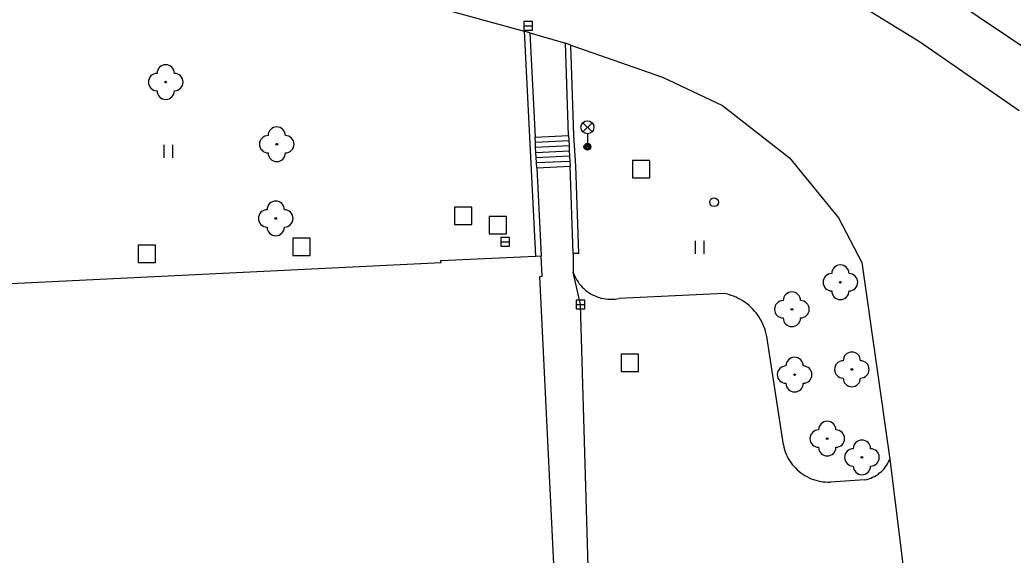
# Model space of a CAD drawing. Extents: x -641829 to -641525, y -1114855 to -1114359.
# Drawn here: x -641782.2 to -641724.9, y -1114456.3 to -1114425.4 of the extents above; entities that cross this region are included whole.
import ezdxf

# ---------------------------------------------------------------- set-up
doc = ezdxf.new("R2010")
doc.units = 0
for name, color, linetype in [('Vrstva 10', 7, 'Continuous'), ('Vrstva 11', 7, 'Continuous'), ('Vrstva 22', 7, 'Continuous'), ('Vrstva 26', 7, 'Continuous'), ('Vrstva 27', 7, 'Continuous'), ('Vrstva 28', 7, 'Continuous'), ('Vrstva 33', 7, 'Continuous'), ('Vrstva 36', 7, 'Continuous'), ('Vrstva 5', 7, 'Continuous')]:
    doc.layers.add(name, color=color, linetype=linetype)

msp = doc.modelspace()

# ---------------------------------------------------------------- linework, layer by layer
at = {"layer": 'Vrstva 10'}
for p, q in [((-641781.57, -1114418.24), (-641753.07, -1114426.08)), ((-641735.93, -1114423.19), (-641730.26, -1114426.67)), ((-641752.74, -1114426.17), (-641750.69, -1114426.77)), ((-641730.26, -1114426.67), (-641724.52, -1114430.66)), ((-641750.37, -1114426.88), (-641745.09, -1114428.74)), ((-641745.09, -1114428.74), (-641741.63, -1114430.36)), ((-641741.63, -1114430.36), (-641737.76, -1114433.38)), ((-641737.76, -1114433.38), (-641734.93, -1114436.85)), ((-641734.93, -1114436.85), (-641733.6, -1114439.42)), ((-641733.6, -1114439.42), (-641731.98, -1114450.77)), ((-641749.83, -1114441.84), (-641750.25, -1114439.97)), ((-641750.25, -1114439.97), (-641750.2, -1114440.09)), ((-641750.2, -1114440.09), (-641750.15, -1114440.21)), ((-641750.15, -1114440.21), (-641750.09, -1114440.32)), ((-641750.09, -1114440.32), (-641750.03, -1114440.44)), ((-641750.03, -1114440.44), (-641749.96, -1114440.54)), ((-641749.96, -1114440.54), (-641749.89, -1114440.65)), ((-641749.89, -1114440.65), (-641749.8, -1114440.75)), ((-641749.8, -1114440.75), (-641749.72, -1114440.84)), ((-641749.72, -1114440.84), (-641749.63, -1114440.93)), ((-641749.63, -1114440.93), (-641749.53, -1114441.02)), ((-641749.53, -1114441.02), (-641749.43, -1114441.1)), ((-641749.43, -1114441.1), (-641749.32, -1114441.17)), ((-641749.32, -1114441.17), (-641749.21, -1114441.24)), ((-641749.21, -1114441.24), (-641749.1, -1114441.3)), ((-641749.1, -1114441.3), (-641748.98, -1114441.35)), ((-641748.98, -1114441.35), (-641748.86, -1114441.4)), ((-641748.86, -1114441.4), (-641748.74, -1114441.44)), ((-641748.74, -1114441.44), (-641748.62, -1114441.47)), ((-641748.62, -1114441.47), (-641748.49, -1114441.5)), ((-641748.49, -1114441.5), (-641748.37, -1114441.52)), ((-641748.37, -1114441.52), (-641748.24, -1114441.53)), ((-641748.24, -1114441.53), (-641748.11, -1114441.54)), ((-641748.11, -1114441.54), (-641747.98, -1114441.54)), ((-641747.98, -1114441.54), (-641747.85, -1114441.53)), ((-641747.85, -1114441.53), (-641747.73, -1114441.51)), ((-641747.73, -1114441.51), (-641747.59, -1114441.49)), ((-641741.53, -1114441.21), (-641747.59, -1114441.49)), ((-641741.42, -1114441.23), (-641741.53, -1114441.21)), ((-641741.27, -1114441.27), (-641741.42, -1114441.23)), ((-641741.13, -1114441.32), (-641741.27, -1114441.27)), ((-641740.99, -1114441.37), (-641741.13, -1114441.32)), ((-641740.85, -1114441.43), (-641740.99, -1114441.37)), ((-641740.72, -1114441.49), (-641740.85, -1114441.43)), ((-641740.59, -1114441.56), (-641740.72, -1114441.49)), ((-641740.46, -1114441.64), (-641740.59, -1114441.56)), ((-641740.33, -1114441.72), (-641740.46, -1114441.64)), ((-641740.21, -1114441.81), (-641740.33, -1114441.72)), ((-641749.32, -1114458.63), (-641749.83, -1114441.84)), ((-641740.1, -1114441.9), (-641740.21, -1114441.81)), ((-641739.99, -1114442), (-641740.1, -1114441.9)), ((-641739.88, -1114442.11), (-641739.99, -1114442)), ((-641739.78, -1114442.22), (-641739.88, -1114442.11)), ((-641739.69, -1114442.33), (-641739.78, -1114442.22)), ((-641739.6, -1114442.45), (-641739.69, -1114442.33)), ((-641739.51, -1114442.58), (-641739.6, -1114442.45)), ((-641739.44, -1114442.71), (-641739.51, -1114442.58)), ((-641739.37, -1114442.84), (-641739.44, -1114442.71)), ((-641739.3, -1114442.97), (-641739.37, -1114442.84)), ((-641739.24, -1114443.11), (-641739.3, -1114442.97)), ((-641739.19, -1114443.25), (-641739.24, -1114443.11)), ((-641739.15, -1114443.39), (-641739.19, -1114443.25)), ((-641739.11, -1114443.53), (-641739.15, -1114443.39)), ((-641739.08, -1114443.68), (-641739.11, -1114443.53)), ((-641738.12, -1114449.94), (-641739.08, -1114443.68)), ((-641738.12, -1114449.94), (-641738.09, -1114450.08)), ((-641738.09, -1114450.08), (-641738.05, -1114450.21)), ((-641738.05, -1114450.21), (-641738.01, -1114450.34)), ((-641738.01, -1114450.34), (-641737.96, -1114450.47)), ((-641737.96, -1114450.47), (-641737.9, -1114450.6)), ((-641737.9, -1114450.6), (-641737.84, -1114450.72)), ((-641737.84, -1114450.72), (-641737.77, -1114450.84)), ((-641737.77, -1114450.84), (-641737.69, -1114450.95)), ((-641732.05, -1114450.92), (-641732, -1114450.82)), ((-641732, -1114450.82), (-641731.98, -1114450.77)), ((-641731.98, -1114450.77), (-641729.84, -1114467.94)), ((-641737.69, -1114450.95), (-641737.61, -1114451.07)), ((-641737.61, -1114451.07), (-641737.52, -1114451.17)), ((-641737.52, -1114451.17), (-641737.42, -1114451.27)), ((-641737.42, -1114451.27), (-641737.32, -1114451.37)), ((-641737.32, -1114451.37), (-641737.22, -1114451.46)), ((-641737.22, -1114451.46), (-641737.11, -1114451.55)), ((-641732.48, -1114451.49), (-641732.39, -1114451.4)), ((-641732.39, -1114451.4), (-641732.31, -1114451.32)), ((-641732.31, -1114451.32), (-641732.24, -1114451.22)), ((-641732.24, -1114451.22), (-641732.17, -1114451.13)), ((-641732.17, -1114451.13), (-641732.11, -1114451.03)), ((-641732.11, -1114451.03), (-641732.05, -1114450.92)), ((-641737.11, -1114451.55), (-641737, -1114451.63)), ((-641737, -1114451.63), (-641736.88, -1114451.71)), ((-641736.88, -1114451.71), (-641736.76, -1114451.77)), ((-641736.76, -1114451.77), (-641736.64, -1114451.84)), ((-641736.64, -1114451.84), (-641736.51, -1114451.89)), ((-641736.51, -1114451.89), (-641736.38, -1114451.94)), ((-641736.38, -1114451.94), (-641736.25, -1114451.98)), ((-641736.25, -1114451.98), (-641736.12, -1114452.02)), ((-641736.12, -1114452.02), (-641735.98, -1114452.05)), ((-641733.42, -1114451.96), (-641735.42, -1114452.09)), ((-641733.42, -1114451.96), (-641733.31, -1114451.93)), ((-641733.31, -1114451.93), (-641733.19, -1114451.9)), ((-641733.19, -1114451.9), (-641733.08, -1114451.86)), ((-641733.08, -1114451.86), (-641732.97, -1114451.81)), ((-641732.97, -1114451.81), (-641732.87, -1114451.76)), ((-641732.87, -1114451.76), (-641732.76, -1114451.7)), ((-641732.76, -1114451.7), (-641732.66, -1114451.64)), ((-641732.66, -1114451.64), (-641732.57, -1114451.56)), ((-641732.57, -1114451.56), (-641732.48, -1114451.49)), ((-641735.98, -1114452.05), (-641735.84, -1114452.07)), ((-641735.84, -1114452.07), (-641735.7, -1114452.08)), ((-641735.7, -1114452.08), (-641735.57, -1114452.09)), ((-641735.57, -1114452.09), (-641735.42, -1114452.09))]:
    msp.add_line(p, q, dxfattribs=at)
at = {"layer": 'Vrstva 11'}
for p, q in [((-641721.35, -1114428.99), (-641733.03, -1114421.08)), ((-641753.07, -1114426.08), (-641752.41, -1114439.05)), ((-641752.74, -1114426.17), (-641753.07, -1114426.08)), ((-641752.74, -1114426.17), (-641752.44, -1114432.19)), ((-641750.52, -1114432.09), (-641750.69, -1114426.77)), ((-641750.37, -1114426.88), (-641750.69, -1114426.77)), ((-641750.2, -1114432.09), (-641750.37, -1114426.88)), ((-641752.44, -1114432.19), (-641750.52, -1114432.09)), ((-641752.42, -1114432.48), (-641752.44, -1114432.19)), ((-641752.42, -1114432.48), (-641750.5, -1114432.39)), ((-641752.41, -1114432.78), (-641752.42, -1114432.48)), ((-641750.52, -1114432.09), (-641750.5, -1114432.39)), ((-641750.5, -1114432.39), (-641750.48, -1114432.68)), ((-641750.09, -1114433.85), (-641750.2, -1114432.09)), ((-641752.41, -1114432.78), (-641750.48, -1114432.68)), ((-641752.39, -1114433.07), (-641752.41, -1114432.78)), ((-641752.39, -1114433.07), (-641750.47, -1114432.98)), ((-641752.38, -1114433.37), (-641752.39, -1114433.07)), ((-641750.48, -1114432.68), (-641750.47, -1114432.98)), ((-641750.47, -1114432.98), (-641750.45, -1114433.27)), ((-641752.38, -1114433.37), (-641750.45, -1114433.27)), ((-641752.36, -1114433.66), (-641752.38, -1114433.37)), ((-641752.36, -1114433.66), (-641750.43, -1114433.57)), ((-641752.35, -1114433.96), (-641752.36, -1114433.66)), ((-641750.45, -1114433.27), (-641750.43, -1114433.57)), ((-641750.43, -1114433.57), (-641750.41, -1114433.86)), ((-641752.35, -1114433.96), (-641750.41, -1114433.86)), ((-641752.35, -1114433.96), (-641752.09, -1114439.03)), ((-641750.24, -1114438.91), (-641750.41, -1114433.86)), ((-641749.92, -1114438.9), (-641750.09, -1114433.85)), ((-641750.24, -1114438.91), (-641750.25, -1114439.97)), ((-641749.92, -1114438.9), (-641750.24, -1114438.91))]:
    msp.add_line(p, q, dxfattribs=at)
at = {"layer": 'Vrstva 22'}
for centre in [(-641773.75, -1114429.02), (-641767.34, -1114432.6), (-641767.4, -1114436.88), (-641734.83, -1114440.56), (-641737.63, -1114442.12), (-641734.17, -1114445.59), (-641737.47, -1114445.89), (-641735.59, -1114449.58), (-641733.59, -1114450.66)]:
    msp.add_circle(centre, 0.05, dxfattribs=at)
for centre, start, end in [((-641774.25, -1114429.02), 90, 270), ((-641773.75, -1114428.52), 0, 180), ((-641773.25, -1114429.02), 270, 90), ((-641773.75, -1114429.52), 180, 0), ((-641767.34, -1114432.1), 0, 180), ((-641767.84, -1114432.6), 90, 270), ((-641766.84, -1114432.6), 270, 90), ((-641767.34, -1114433.1), 180, 0), ((-641767.4, -1114436.38), 0, 180), ((-641767.9, -1114436.88), 90, 270), ((-641766.9, -1114436.88), 270, 90), ((-641767.4, -1114437.38), 180, 0), ((-641734.83, -1114440.06), 0, 180), ((-641735.33, -1114440.56), 90, 270), ((-641734.33, -1114440.56), 270, 90), ((-641737.63, -1114441.62), 0, 180), ((-641734.83, -1114441.06), 180, 0), ((-641738.13, -1114442.12), 90, 270), ((-641737.13, -1114442.12), 270, 90), ((-641737.63, -1114442.62), 180, 0), ((-641734.17, -1114445.09), 0, 180), ((-641737.47, -1114445.39), 0, 180), ((-641734.67, -1114445.59), 90, 270), ((-641733.67, -1114445.59), 270, 90), ((-641737.97, -1114445.89), 90, 270), ((-641736.97, -1114445.89), 270, 90), ((-641734.17, -1114446.09), 180, 0), ((-641737.47, -1114446.39), 180, 0), ((-641735.59, -1114449.08), 0, 180), ((-641736.09, -1114449.58), 90, 270), ((-641735.09, -1114449.58), 270, 90), ((-641733.59, -1114450.16), 0, 180), ((-641735.59, -1114450.08), 180, 0), ((-641734.09, -1114450.66), 90, 270), ((-641733.09, -1114450.66), 270, 90), ((-641733.59, -1114451.16), 180, 0)]:
    msp.add_arc(centre, 0.5, start, end, dxfattribs=at)
at = {"layer": 'Vrstva 26'}
for points in [[(-641746.82, -1114434.54), (-641745.82, -1114434.54), (-641745.82, -1114433.54), (-641746.82, -1114433.54)], [(-641757.09, -1114437.24), (-641756.09, -1114437.24), (-641756.09, -1114436.24), (-641757.09, -1114436.24)], [(-641755.09, -1114437.76), (-641754.09, -1114437.76), (-641754.09, -1114436.76), (-641755.09, -1114436.76)], [(-641766.41, -1114439.02), (-641765.41, -1114439.02), (-641765.41, -1114438.02), (-641766.41, -1114438.02)], [(-641775.33, -1114439.42), (-641774.33, -1114439.42), (-641774.33, -1114438.42), (-641775.33, -1114438.42)], [(-641747.48, -1114445.7), (-641746.48, -1114445.7), (-641746.48, -1114444.7), (-641747.48, -1114444.7)]]:
    msp.add_lwpolyline(points, close=True, dxfattribs=at)
at = {"layer": 'Vrstva 27'}
for p, q in [((-641753.09, -1114425.77), (-641752.59, -1114425.77)), ((-641754.42, -1114438.23), (-641753.92, -1114438.23)), ((-641750.08, -1114441.84), (-641749.58, -1114441.84))]:
    msp.add_line(p, q, dxfattribs=at)
for points in [[(-641753.09, -1114426.02), (-641752.59, -1114426.02), (-641752.59, -1114425.52), (-641753.09, -1114425.52)], [(-641754.42, -1114438.48), (-641753.92, -1114438.48), (-641753.92, -1114437.98), (-641754.42, -1114437.98)], [(-641750.08, -1114442.09), (-641749.58, -1114442.09), (-641749.58, -1114441.59), (-641750.08, -1114441.59)]]:
    msp.add_lwpolyline(points, close=True, dxfattribs=at)
at = {"layer": 'Vrstva 28'}
msp.add_circle((-641742.12, -1114435.95), 0.25, dxfattribs=at)
at = {"layer": 'Vrstva 33'}
for p, q in [((-641749.686, -1114431.89), (-641749.154, -1114431.36)), ((-641749.686, -1114431.36), (-641749.154, -1114431.89)), ((-641749.42, -1114432), (-641749.42, -1114432.75))]:
    msp.add_line(p, q, dxfattribs=at)
for centre, radius in [((-641749.42, -1114431.625), 0.375), ((-641749.42, -1114432.75), 0.2), ((-641749.42, -1114432.75), 0.145), ((-641749.42, -1114432.75), 0.0876)]:
    msp.add_circle(centre, radius, dxfattribs=at)
at = {"layer": 'Vrstva 36'}
for p, q in [((-641773.834, -1114433.382), (-641773.834, -1114432.634)), ((-641773.334, -1114433.382), (-641773.334, -1114432.634)), ((-641743.194, -1114438.924), (-641743.194, -1114438.172)), ((-641742.694, -1114438.924), (-641742.694, -1114438.172))]:
    msp.add_line(p, q, dxfattribs=at)
at = {"layer": 'Vrstva 5'}
for p, q in [((-641757.87, -1114439.3), (-641752.41, -1114439.05)), ((-641757.86, -1114439.44), (-641757.87, -1114439.3)), ((-641752.41, -1114439.05), (-641752.09, -1114439.03)), ((-641752.03, -1114440.21), (-641752.09, -1114439.03)), ((-641757.86, -1114439.44), (-641788.98, -1114440.95)), ((-641752.17, -1114440.22), (-641752.03, -1114440.21)), ((-641751.27, -1114458.73), (-641752.17, -1114440.22))]:
    msp.add_line(p, q, dxfattribs=at)

doc.saveas('drawing.dxf')
